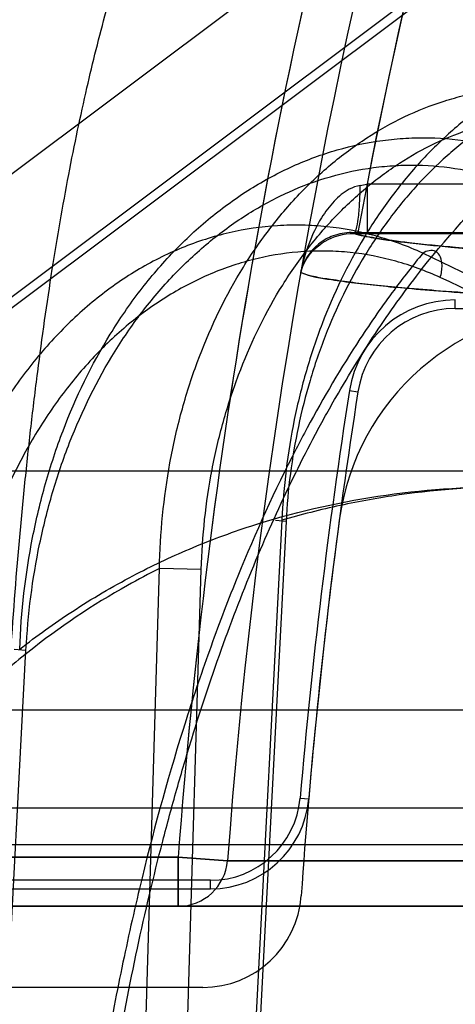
# Model space of a CAD drawing. Header units: millimetres. Extents: x 0 to 297, y 0 to 210.
# Tile 424 of 455: x 242.1474 to 242.1828, y 160.6193 to 160.6993. Entities that reach past the tile are written whole.
import ezdxf

# ---------------------------------------------------------------- set-up
doc = ezdxf.new("R2010")
doc.units = ezdxf.units.MM
doc.header["$LTSCALE"] = 16.335
doc.layers.get('0').update_dxf_attribs({"linetype": 'CONTINUOUS'})
for name, color, linetype in [('AXES_REF', 7, 'CONTINUOUS'), ('INTFCLR_1', 7, 'CONTINUOUS'), ('INTFCLR_144815', 7, 'CONTINUOUS'), ('INTFCLR_72935', 7, 'CONTINUOUS')]:
    doc.layers.add(name, color=color, linetype=linetype)

msp = doc.modelspace()

# ---------------------------------------------------------------- linework, layer by layer
at = {"color": 7, "linetype": 'Continuous'}
for radius in [7.756662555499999, 7.756, 7.706331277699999]:
    msp.add_circle((241.4302422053, 154.539298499), radius, dxfattribs=at)
msp.add_arc((241.4302422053, 154.539298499), 7.68, 278.2771290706, 261.7228709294, dxfattribs=at)
at = {"layer": 'AXES_REF', "color": 9, "linetype": 'Continuous'}
msp.add_arc((241.4302422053, 154.539298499), 7.075609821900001, 94.4118118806, 85.5881881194, dxfattribs=at)
at = {"layer": 'INTFCLR_1', "color": 6, "linetype": 'Continuous'}
for p, q in [((242.1928875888, 160.7213515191), (242.0778977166, 160.6351091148)), ((242.1623000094, 160.6207091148), (242.0826977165, 160.6207091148))]:
    msp.add_line(p, q, dxfattribs=at)
at = {"layer": 'INTFCLR_1', "color": 9, "linetype": 'Continuous'}
for p, q in [((242.1756245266, 160.6859562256), (242.1756245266, 160.6819568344)), ((242.200087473, 160.6859562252), (242.1756245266, 160.6859562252)), ((242.1745491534, 160.6819580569), (242.200087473, 160.6819568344)), ((242.1603003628, 160.631298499), (242.0504658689, 160.631298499)), ((242.1603003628, 160.631298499), (242.1603003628, 160.627298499)), ((242.1642860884, 160.6310033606), (242.1603003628, 160.631298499)), ((242.2190143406, 160.6310033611), (242.1642860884, 160.6310033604)), ((242.0371325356, 160.627298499), (242.2145157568, 160.6272984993))]:
    msp.add_line(p, q, dxfattribs=at)
at = {"layer": 'INTFCLR_1', "color": 7, "linetype": 'Continuous'}
msp.add_line((242.1702421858, 160.6787847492), (242.1704201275, 160.6793051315), dxfattribs=at)
at = {"layer": 'INTFCLR_1', "color": 9, "linetype": 'Continuous'}
for centre, radius, start, end in [((242.646465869, 160.5952984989), 0.4834862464, 136.3898582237, 175.7650415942), ((242.6464658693, 160.5952984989), 0.4874965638, 164.4387731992, 175.7650421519), ((242.1549975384, 160.8010214), 0.1168993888, 279.8859946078, 280.1630965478), ((242.1602989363, 160.6312963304), 0.0039978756, 270.0204436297, 355.797545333)]:
    msp.add_arc(centre, radius, start, end, dxfattribs=at)
at = {"layer": 'INTFCLR_1', "color": 6, "linetype": 'Continuous'}
for centre, radius, start, end in [((242.6464658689, 160.595298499), 0.4794897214, 137.2913519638, 169.1014109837), ((242.193009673, 160.6560404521), 0.0198108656, 90.0025200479, 172.3711763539), ((242.6464658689, 160.595298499), 0.4773172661, 172.3704883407, 176.0524738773), ((242.1623000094, 160.6287091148), 0.008, 270.0000009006, 356.0524736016)]:
    msp.add_arc(centre, radius, start, end, dxfattribs=at)
at = {"layer": 'INTFCLR_1', "color": 9, "linetype": 'Continuous'}
for points, knots in [([(242.1750677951, 160.6858578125), (242.1747593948, 160.6858040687), (242.1739652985, 160.6854983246), (242.172878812, 160.6845802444), (242.1712867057, 160.6824251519), (242.170548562, 160.6803378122), (242.1702421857, 160.6787847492)], [0, 0, 0, 0, 0.1049875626, 0.2797084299, 0.4691080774, 1, 1, 1, 1]), ([(242.1745491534, 160.6819580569), (242.1746636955, 160.6819733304), (242.1748014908, 160.6824877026), (242.1749423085, 160.6832210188), (242.1750392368, 160.6844792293), (242.1750651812, 160.6853807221), (242.1750677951, 160.6858578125)], [0, 0, 0, 0, 0.08716609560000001, 0.3097071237, 0.6401160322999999, 1, 1, 1, 1]), ([(242.200087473, 160.6797059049), (242.1978385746, 160.6798186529), (242.1936673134, 160.6800421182), (242.1879059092, 160.6804064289), (242.183137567, 160.6807738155), (242.1793692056, 160.6811368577), (242.1766141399, 160.6815018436), (242.1751146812, 160.6817812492), (242.1745491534, 160.6819580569)], [0, 0, 0, 0, 0.2632404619, 0.488345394, 0.6748526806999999, 0.8223794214, 0.9307304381, 1, 1, 1, 1]), ([(242.1702421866, 160.6787847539), (242.171023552, 160.6784375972), (242.1725199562, 160.6782362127), (242.1746534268, 160.6779233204), (242.1767103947, 160.6777033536), (242.1791049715, 160.6774761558), (242.1820528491, 160.6772372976), (242.1858378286, 160.6769699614), (242.1906993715, 160.6766721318), (242.194328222, 160.6764789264), (242.1963669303, 160.6763767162)], [0, 0, 0, 0, 0.0976424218, 0.1690009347, 0.2472990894, 0.3335584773, 0.4437851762, 0.5850020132, 0.7668876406, 1, 1, 1, 1])]:
    msp.add_open_spline(points, degree=3, knots=knots, dxfattribs=at)
at = {"layer": 'INTFCLR_1', "color": 7, "linetype": 'Continuous'}
msp.add_open_spline([(242.1702421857, 160.6787847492), (242.1703464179, 160.6791808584), (242.1707998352, 160.6801933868), (242.17222618, 160.6815410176), (242.1737417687, 160.681962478), (242.1745491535, 160.6819580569)], degree=3, knots=[0, 0, 0, 0, 0.2159486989, 0.5743186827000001, 1, 1, 1, 1], dxfattribs=at)
at = {"layer": 'INTFCLR_144815', "color": 9, "linetype": 'Continuous'}
for p, q in [((243.2496583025, 160.6626480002), (242.1176217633, 160.6626480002)), ((242.1687173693, 160.6586525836), (242.1645980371, 160.5792985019)), ((242.1690511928, 160.6585688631), (242.1649397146, 160.5792985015)), ((242.1690511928, 160.6585688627), (242.168204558, 160.6586495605)), ((242.1565171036, 160.5792985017), (242.1587698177, 160.6547378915)), ((242.1621616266, 160.6546541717), (242.1587698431, 160.6547379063)), ((242.159908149, 160.5792985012), (242.1621616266, 160.6546541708)), ((242.1443048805, 160.5792985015), (242.1479389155, 160.6480984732)), ((242.1469731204, 160.648174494), (242.1479389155, 160.6480984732)), ((242.3625028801, 160.643228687), (241.9476693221, 160.6432286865)), ((241.9556690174, 160.6352984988), (242.4105382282, 160.6352984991)), ((242.1459377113, 160.6323227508), (242.1903430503, 160.6323227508))]:
    msp.add_line(p, q, dxfattribs=at)
at = {"layer": 'INTFCLR_144815', "color": 7, "linetype": 'Continuous'}
msp.add_open_spline([(242.2087760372, 160.671812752), (242.2072578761, 160.6828142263), (242.2042692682, 160.7045011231), (242.1998796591, 160.7364475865), (242.1956683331, 160.7671909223), (242.1915953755, 160.7970204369), (242.1876213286, 160.8262273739), (242.1837280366, 160.8549518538), (242.1799760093, 160.8827526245), (242.1764072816, 160.9093190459), (242.1730048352, 160.9347771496), (242.1697374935, 160.959364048), (242.1666029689, 160.9831053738), (242.1636625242, 161.0055420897), (242.1609649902, 161.0262958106), (242.1585723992, 161.0448708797), (242.1564558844, 161.0614623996), (242.1546191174, 161.0760089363), (242.1529996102, 161.0889758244), (242.1515767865, 161.100498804), (242.150321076, 161.11079401), (242.1492287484, 161.1198663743), (242.1482569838, 161.1280436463), (242.1473930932, 161.1354156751), (242.1466190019, 161.1421237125), (242.145954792, 161.1479694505), (242.1453563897, 161.1533201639), (242.144814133, 161.1582541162), (242.1443272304, 161.1627702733), (242.1439039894, 161.1667734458), (242.1435227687, 161.1704535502), (242.143178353, 161.1738543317), (242.1428733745, 161.1769405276), (242.1426035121, 161.1797409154), (242.1423624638, 161.1823114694), (242.1421470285, 161.1846798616), (242.1419540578, 161.1868698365), (242.141782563, 161.18888592), (242.1416303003, 161.1907490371), (242.141502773, 161.1923761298), (242.1413928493, 161.1938410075), (242.1412926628, 161.1952409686), (242.141201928, 161.1965835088), (242.1411230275, 161.1978324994), (242.1410426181, 161.1992029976), (242.1409682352, 161.2006214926), (242.1408975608, 161.2022636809), (242.1408479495, 161.2037721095), (242.1408300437, 161.2052764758), (242.1408194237, 161.2066513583), (242.1409588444, 161.208076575), (242.1407706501, 161.2101330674), (242.141534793, 161.2100770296)], degree=3, knots=[0, 0, 0, 0, 0.06138756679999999, 0.121008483, 0.1782451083, 0.2329100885, 0.2874227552, 0.3411757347, 0.393138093, 0.4424863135, 0.4893421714, 0.5351104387, 0.5795865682, 0.6217125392, 0.6601911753, 0.6952689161, 0.7252355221, 0.7526449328, 0.7763141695, 0.7974675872, 0.816822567, 0.8336432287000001, 0.8479777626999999, 0.8623409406, 0.8746713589, 0.8853028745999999, 0.8948614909, 0.9044321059, 0.9127397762, 0.9199694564, 0.9266831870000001, 0.9331906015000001, 0.9388636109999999, 0.9438253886, 0.9487415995, 0.9531348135, 0.9569708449, 0.9608937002, 0.9643190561, 0.9673036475, 0.9699151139, 0.9724390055, 0.9750617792, 0.9773530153, 0.9793565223, 0.9826506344, 0.9852026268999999, 0.9884485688, 0.9909663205, 0.99360072, 0.9957648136, 1, 1, 1, 1], dxfattribs=at)
at = {"layer": 'INTFCLR_144815', "color": 9, "linetype": 'Continuous'}
for points, knots in [([(242.169391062, 160.723298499), (242.1663174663, 160.723298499), (242.1599239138, 160.7225904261), (242.1504877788, 160.719315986), (242.1414244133, 160.7136807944), (242.133314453, 160.7058443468), (242.126641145, 160.6962241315), (242.1217203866, 160.685418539), (242.1186613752, 160.6741013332), (242.1177818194, 160.6664184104), (242.1176217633, 160.6626480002)], [0, 0, 0, 0, 0.1050837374, 0.21787631, 0.3387406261, 0.4670384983, 0.6007623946, 0.736684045, 0.8709766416, 1, 1, 1, 1]), ([(242.1459377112, 160.6323227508), (242.1460446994, 160.6357075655), (242.1463280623, 160.6423576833), (242.1469670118, 160.652150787), (242.1476704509, 160.6600835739), (242.1483333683, 160.6662280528), (242.1490351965, 160.6720160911), (242.1500030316, 160.6788447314), (242.1511309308, 160.6853864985), (242.1521089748, 160.6902890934), (242.153080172, 160.6947257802), (242.1543440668, 160.6997909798), (242.1559899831, 160.7052829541), (242.1577148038, 160.710042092), (242.1592682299, 160.7135320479), (242.1605610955, 160.7159480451), (242.1617692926, 160.7179334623), (242.1632868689, 160.7199879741), (242.1652443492, 160.7218587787), (242.167274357, 160.7230239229), (242.1687123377, 160.723298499), (242.169391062, 160.723298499)], [0, 0, 0, 0, 0.1042635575, 0.2049087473, 0.3021266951, 0.3494296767, 0.3951775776, 0.4816294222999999, 0.5617414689, 0.5995186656, 0.6355363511, 0.7015662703, 0.7601961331, 0.8119752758, 0.8573235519, 0.8776594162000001, 0.8962984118, 0.9288575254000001, 0.9560174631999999, 0.97910347, 1, 1, 1, 1]), ([(242.2038663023, 160.6969956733), (242.2017511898, 160.6973379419), (242.1984765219, 160.697421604), (242.1947538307, 160.6967533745), (242.1926514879, 160.6961591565), (242.1894937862, 160.6950399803), (242.1864876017, 160.693391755), (242.1837482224, 160.6913356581), (242.1819297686, 160.6898044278), (242.1797829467, 160.6876723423), (242.1778431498, 160.685301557), (242.1764033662, 160.6832570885), (242.1743273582, 160.6799882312), (242.1726208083, 160.6764414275), (242.1712876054, 160.6727280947), (242.1704807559, 160.6701451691), (242.1693372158, 160.6654959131), (242.1688387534, 160.661396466), (242.1687173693, 160.6586525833)], [0, 0, 0, 0, 0.1098685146, 0.1653265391, 0.1935295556, 0.2218009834, 0.3370645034, 0.3670847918, 0.397439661, 0.4588941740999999, 0.5219269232, 0.5542432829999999, 0.5870709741, 0.7204576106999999, 0.7546908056, 0.7893863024, 0.8591629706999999, 1, 1, 1, 1]), ([(242.2023561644, 160.6946835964), (242.2003657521, 160.6950053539), (242.1972831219, 160.695082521), (242.1937782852, 160.6944530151), (242.1917972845, 160.6938930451), (242.1888189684, 160.6928389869), (242.1859827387, 160.6912862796), (242.1833947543, 160.6893513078), (242.1816755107, 160.6879094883), (242.1796444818, 160.6859017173), (242.1778061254, 160.6836698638), (242.1764403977, 160.6817446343), (242.1744691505, 160.6786664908), (242.1728419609, 160.6753270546), (242.1715648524, 160.6718291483), (242.170789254, 160.6693965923), (242.169683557, 160.6650180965), (242.1691856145, 160.6611554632), (242.1690511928, 160.6585688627)], [0, 0, 0, 0, 0.1096189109, 0.1650089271, 0.1931906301, 0.2214485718, 0.3367240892, 0.3667609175, 0.3971372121, 0.4586431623, 0.5217283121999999, 0.5540726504, 0.5869294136, 0.7204219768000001, 0.7546742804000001, 0.7893855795, 0.8591827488, 1, 1, 1, 1]), ([(242.1587698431, 160.6547379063), (242.1588268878, 160.6576111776), (242.1592471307, 160.6619065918), (242.16034737, 160.666786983), (242.1611442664, 160.6694955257), (242.162475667, 160.6733787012), (242.1642184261, 160.6770811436), (242.1663748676, 160.6804721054), (242.1678762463, 160.6825831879), (242.1699106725, 160.6850136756), (242.1721743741, 160.6871674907), (242.1740960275, 160.6886897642), (242.1770009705, 160.6907119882), (242.1802053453, 160.6922580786), (242.1835488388, 160.6931913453), (242.1857832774, 160.6936461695), (242.189752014, 160.6940192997), (242.1931883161, 160.6935852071), (242.1953792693, 160.6929926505)], [0, 0, 0, 0, 0.1415064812, 0.2113104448, 0.2461202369, 0.280468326, 0.4134509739, 0.4460433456, 0.4782975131, 0.5409537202, 0.6017877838, 0.6317837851, 0.6615815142, 0.7760743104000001, 0.8042398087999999, 0.8324475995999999, 0.8882424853, 1, 1, 1, 1]), ([(242.1517977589, 160.5855788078), (242.1520097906, 160.5889251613), (242.152414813, 160.5939221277), (242.1531302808, 160.6005274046), (242.1539437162, 160.6069461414), (242.1551482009, 160.6147415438), (242.1569037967, 160.6238082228), (242.1586266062, 160.6311193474), (242.1599717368, 160.636092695), (242.1607709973, 160.6388597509), (242.1619688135, 160.6428340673), (242.1638673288, 160.6485373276), (242.1666803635, 160.6557516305), (242.1692427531, 160.6613867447), (242.171149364, 160.6651147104), (242.1722528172, 160.6671499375), (242.1738794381, 160.6700364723), (242.1763901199, 160.6740965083), (242.1810339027, 160.6805141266), (242.185533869, 160.6854260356), (242.189668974, 160.6889709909), (242.1921935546, 160.6909325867), (242.1941242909, 160.6922313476), (242.1953792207, 160.6929926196)], [0, 0, 0, 0, 0.0839822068, 0.1255314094, 0.166399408, 0.2460266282, 0.3230456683, 0.3976498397, 0.43409919, 0.4520761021, 0.4697861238, 0.5380636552, 0.6025619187, 0.6636457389, 0.6930137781, 0.7074212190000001, 0.7216279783, 0.7760004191, 0.8268564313, 0.9199491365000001, 0.9418203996, 0.9632373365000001, 1, 1, 1, 1]), ([(242.1621616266, 160.6546541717), (242.1622432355, 160.6573706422), (242.1626779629, 160.6614285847), (242.1637537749, 160.6660361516), (242.1645257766, 160.6685927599), (242.16580834, 160.6722579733), (242.1674756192, 160.6757505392), (242.1695274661, 160.6789501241), (242.1709540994, 160.6809413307), (242.1728842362, 160.6832330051), (242.1750273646, 160.6852647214), (242.1768449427, 160.6867005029), (242.1795888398, 160.6886057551), (242.1826111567, 160.6900647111), (242.1857637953, 160.690945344), (242.1878675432, 160.6913745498), (242.1915997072, 160.6917271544), (242.1948309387, 160.6913191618), (242.1968894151, 160.6907606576)], [0, 0, 0, 0, 0.1417199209, 0.211646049, 0.2465180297, 0.2809284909, 0.4141483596, 0.4467938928, 0.4790964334, 0.5418307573, 0.6027188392, 0.6327299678, 0.6625316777, 0.7769212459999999, 0.8050295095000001, 0.8331654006, 0.8887756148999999, 1, 1, 1, 1]), ([(242.1474278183, 160.6481821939), (242.1475446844, 160.6512228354), (242.1480609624, 160.655768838), (242.1492938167, 160.6609339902), (242.1501772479, 160.6638150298), (242.1516538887, 160.6679747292), (242.1538832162, 160.672588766), (242.1571301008, 160.677323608), (242.1598510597, 160.6805041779), (242.1628476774, 160.6832850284), (242.1655654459, 160.6852483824), (242.1678474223, 160.6865750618), (242.1701633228, 160.6877157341), (242.1731573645, 160.6888235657), (242.176266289, 160.6894792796), (242.1787763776, 160.6897150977), (242.1812838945, 160.6897600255), (242.1844230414, 160.6894545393), (242.1868711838, 160.6888319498), (242.1880732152, 160.6884303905)], [0, 0, 0, 0, 0.1377789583, 0.206061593, 0.2402336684, 0.2741707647, 0.4059257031, 0.4705534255, 0.5337519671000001, 0.5950390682, 0.6552457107, 0.6851158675, 0.7144741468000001, 0.7720589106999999, 0.8291580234, 0.8577649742, 0.886116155, 0.9426164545, 1, 1, 1, 1]), ([(242.1479389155, 160.6480984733), (242.1480926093, 160.6509922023), (242.148638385, 160.6553132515), (242.1498628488, 160.6602184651), (242.1507287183, 160.6629524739), (242.152167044, 160.6668969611), (242.1543147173, 160.6712693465), (242.1574200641, 160.6757562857), (242.1600139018, 160.678767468), (242.1628610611, 160.6814010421), (242.1654387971, 160.6832606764), (242.1676005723, 160.6845169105), (242.1697905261, 160.6855974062), (242.1726182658, 160.6866474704), (242.175552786, 160.6872694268), (242.1779193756, 160.6874953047), (242.1802800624, 160.6875401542), (242.1832328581, 160.6872564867), (242.1855339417, 160.6866683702), (242.1866627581, 160.6862896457)], [0, 0, 0, 0, 0.1383967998, 0.2069534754, 0.2412534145, 0.2753102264, 0.4074740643, 0.4722508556, 0.535550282, 0.5968850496, 0.6570763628, 0.6869117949, 0.7162142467, 0.7736285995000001, 0.8304669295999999, 0.8589069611, 0.8870712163, 0.9431353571, 1, 1, 1, 1]), ([(242.1801579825, 160.6803531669), (242.1789135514, 160.6809178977), (242.1763623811, 160.6818506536), (242.1730339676, 160.6824866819), (242.1703630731, 160.6826552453), (242.1677003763, 160.6826009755), (242.1650554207, 160.6822102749), (242.1624812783, 160.6814985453), (242.159933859, 160.6805703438), (242.156860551, 160.6790141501), (242.1540215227, 160.6770042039), (242.1518925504, 160.6751477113), (242.149843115, 160.6731049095), (242.1474892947, 160.6702696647), (242.1454522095, 160.6671493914), (242.144003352, 160.6644902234), (242.1426686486, 160.6617152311), (242.1415299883, 160.6588272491), (242.1405818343, 160.6558482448), (242.1397520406, 160.652787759), (242.1386302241, 160.6473066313), (242.138222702, 160.6425046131), (242.138171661, 160.63930069)], [0, 0, 0, 0, 0.0586437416, 0.1160164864, 0.1447325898, 0.1733635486, 0.2301965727, 0.2588413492, 0.2878771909, 0.3464292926, 0.4060466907, 0.4366382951, 0.4675710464, 0.5301402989, 0.5943666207, 0.6271439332, 0.6600424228, 0.7264619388, 0.7601297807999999, 0.7941690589, 0.8624929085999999, 1, 1, 1, 1]), ([(242.1815684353, 160.6783739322), (242.1804028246, 160.6789085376), (242.1780106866, 160.6797937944), (242.1748842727, 160.680391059), (242.1723733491, 160.6805485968), (242.1698656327, 160.6804938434), (242.1673724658, 160.6801218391), (242.1649440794, 160.6794453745), (242.1625365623, 160.6785611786), (242.1596268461, 160.6770828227), (242.1569362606, 160.6751736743), (242.1549145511, 160.673410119), (242.1529628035, 160.6714689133), (242.1507163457, 160.6687730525), (242.1487656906, 160.6658060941), (242.1473709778, 160.6632767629), (242.1460810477, 160.6606344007), (242.1449747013, 160.6578828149), (242.1440438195, 160.6550432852), (242.143222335, 160.6521226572), (242.1420899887, 160.6468832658), (242.1416384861, 160.642288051), (242.141537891, 160.6392169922)], [0, 0, 0, 0, 0.0579009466, 0.1146057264, 0.1430197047, 0.1713738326, 0.227751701, 0.2562155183, 0.2850979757, 0.3434409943, 0.402966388, 0.4335510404, 0.4645021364, 0.5271784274, 0.5915970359, 0.6245004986, 0.6575469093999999, 0.7243162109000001, 0.7581835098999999, 0.7924420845, 0.8612617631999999, 1, 1, 1, 1]), ([(242.180157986, 160.6803531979), (242.1793537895, 160.6793759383), (242.1780842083, 160.6777471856), (242.1764044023, 160.675407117), (242.1739343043, 160.6717476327), (242.1717658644, 160.6680694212), (242.1683970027, 160.6616735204), (242.1661471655, 160.656714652), (242.1640145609, 160.6513040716), (242.1625748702, 160.6474219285), (242.1601537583, 160.6402427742), (242.1577820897, 160.6316630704), (242.1560261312, 160.6238669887), (242.1550868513, 160.619195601), (242.153744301, 160.6119418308), (242.1521049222, 160.6007516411), (242.1511967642, 160.5906990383), (242.1508729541, 160.5855788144)], [0, 0, 0, 0, 0.037731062, 0.0615327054, 0.0858667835, 0.1693452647, 0.1886175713, 0.301387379, 0.3313841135, 0.3620034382, 0.4248151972, 0.5572078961, 0.6271273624, 0.6630327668, 0.6992546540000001, 0.8470480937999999, 1, 1, 1, 1]), ([(242.1815684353, 160.6783739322), (242.1816159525, 160.6785368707), (242.1816898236, 160.6788745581), (242.1817566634, 160.67959825), (242.1814176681, 160.6807604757), (242.1804529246, 160.6805400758), (242.1801579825, 160.6803531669)], [0, 0, 0, 0, 0.1544781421, 0.3102598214, 0.6821904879, 1, 1, 1, 1]), ([(242.2245913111, 160.6499456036), (242.2183900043, 160.6560798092), (242.2043336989, 160.6675195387), (242.1885703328, 160.6764119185), (242.1801579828, 160.680353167)], [0, 0, 0, 0, 0.4842558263, 1, 1, 1, 1]), ([(242.2249669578, 160.649566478), (242.2190339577, 160.6551931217), (242.2052923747, 160.6660509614), (242.1899705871, 160.6745179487), (242.1815684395, 160.6783739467)], [0, 0, 0, 0, 0.4693497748, 1, 1, 1, 1]), ([(242.1474278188, 160.6481821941), (242.1488094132, 160.6492656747), (242.1517838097, 160.6514015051), (242.1563976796, 160.6541194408), (242.160452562, 160.6560418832), (242.1636772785, 160.6573255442), (242.1686907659, 160.6590728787), (242.1765120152, 160.6608909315), (242.1836249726, 160.661391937), (242.18719711, 160.6613919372)], [0, 0, 0, 0, 0.1234078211, 0.2570125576, 0.3758298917, 0.4384281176, 0.5008929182, 0.748925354, 1, 1, 1, 1]), ([(242.1882379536, 160.6613919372), (242.1848980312, 160.6613919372), (242.1799197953, 160.6610640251), (242.1734261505, 160.6599176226), (242.1702728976, 160.65911379), (242.1687173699, 160.6586525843)], [0, 0, 0, 0, 0.5068140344, 0.7538009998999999, 1, 1, 1, 1]), ([(242.1587700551, 160.654738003), (242.1578968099, 160.6543023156), (242.1541587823, 160.6523230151), (242.1492327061, 160.6490060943), (242.1441817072, 160.6446526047), (242.1414657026, 160.6419116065), (242.1397116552, 160.6399635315), (242.1385408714, 160.6386118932), (242.1365313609, 160.6361530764), (242.1338149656, 160.6324184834), (242.1308155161, 160.6276045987), (242.1287781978, 160.6237704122), (242.1274973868, 160.6211024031), (242.1266505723, 160.6192613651), (242.12523042, 160.6159633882), (242.1234063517, 160.6111005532), (242.1215450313, 160.6050499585), (242.1202689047, 160.5998376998), (242.1194108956, 160.5955496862), (242.118660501, 160.5911508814), (242.1182367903, 160.5878139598), (242.1180166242, 160.5855788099)], [0, 0, 0, 0, 0.0349656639, 0.1515158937, 0.2116583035, 0.2737159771, 0.2895989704, 0.3055789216, 0.337781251, 0.4033508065, 0.4708757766, 0.5408433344, 0.5587814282, 0.5769111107, 0.613445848, 0.6874148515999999, 0.7628661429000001, 0.8401335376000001, 0.8795657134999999, 0.9195289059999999, 1, 1, 1, 1])]:
    msp.add_open_spline(points, degree=3, knots=knots, dxfattribs=at)
at = {"layer": 'INTFCLR_72935', "color": 6, "linetype": 'Continuous'}
for p, q in [((242.2054851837, 160.720816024), (242.1018648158, 160.6431093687)), ((242.1022847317, 160.6425494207), (242.2060938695, 160.7203976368)), ((242.1743478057, 160.6820260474), (242.2000874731, 160.6820254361)), ((242.1827905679, 160.6758513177), (242.200087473, 160.6758513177)), ((242.1629185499, 160.6294090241), (242.1066644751, 160.6294090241)), ((242.1066644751, 160.6287091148), (242.16291855, 160.6287091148))]:
    msp.add_line(p, q, dxfattribs=at)
at = {"layer": 'INTFCLR_72935', "color": 9, "linetype": 'Continuous'}
for p, q in [((242.1827905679, 160.6758513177), (242.1827905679, 160.676551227)), ((242.1741952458, 160.6691962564), (242.1748867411, 160.6690880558)), ((242.1701920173, 160.6360862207), (242.1708893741, 160.6360264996)), ((242.0504283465, 160.631298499), (242.1603003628, 160.631298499)), ((242.1603003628, 160.627298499), (242.1603003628, 160.631298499)), ((242.1603003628, 160.631298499), (242.1642860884, 160.6310033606)), ((242.1642860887, 160.6310033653), (242.2190143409, 160.6310033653)), ((242.16291855, 160.6287091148), (242.16291855, 160.6294090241)), ((242.2145157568, 160.6272984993), (242.0370939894, 160.627298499))]:
    msp.add_line(p, q, dxfattribs=at)
for centre, radius, start, end in [((242.646465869, 160.5952984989), 0.4834862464, 136.3898582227, 175.7650415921), ((242.6464658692, 160.5952984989), 0.4874965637, 164.4360553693, 175.7650421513), ((242.1602986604, 160.6312965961), 0.003998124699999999, 270.024396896, 355.794038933)]:
    msp.add_arc(centre, radius, start, end, dxfattribs=at)
at = {"layer": 'INTFCLR_72935', "color": 6, "linetype": 'Continuous'}
for centre, radius, start, end in [((242.6464658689, 160.595298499), 0.4794897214, 136.8471002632, 169.5793628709), ((242.1827905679, 160.6678513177), 0.008699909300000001, 89.9999998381, 171.1068509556), ((242.1827905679, 160.6678513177), 0.008, 90.0000006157, 171.1068421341), ((242.6464658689, 160.595298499), 0.4780171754, 171.1068503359, 175.1051770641), ((242.6464658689, 160.595298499), 0.4773172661, 171.1068501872, 175.1051772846), ((242.16291855, 160.6367091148), 0.007300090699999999, 269.9999991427, 355.1051781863), ((242.16291855, 160.6367091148), 0.008, 269.9999993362, 355.1051649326)]:
    msp.add_arc(centre, radius, start, end, dxfattribs=at)
msp.add_open_spline([(242.1743478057, 160.6820260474), (242.1738533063, 160.6820271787), (242.1728923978, 160.6818527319), (242.1712497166, 160.6809376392), (242.1704366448, 160.6796725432), (242.1702421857, 160.6787847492)], degree=3, knots=[0, 0, 0, 0, 0.2658057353, 0.5114764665, 1, 1, 1, 1], dxfattribs=at)
at = {"layer": 'INTFCLR_72935', "color": 9, "linetype": 'Continuous'}
for points, knots in [([(242.1743478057, 160.6820260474), (242.1748685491, 160.6818349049), (242.1763138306, 160.6815517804), (242.1790102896, 160.6811751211), (242.1827846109, 160.6808041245), (242.1876173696, 160.6804256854), (242.193503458, 160.6800511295), (242.1977774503, 160.6798217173), (242.200087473, 160.6797059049)], [0, 0, 0, 0, 0.0643186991, 0.1696597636, 0.3161923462, 0.5037165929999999, 0.7318187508, 1, 1, 1, 1]), ([(242.1963669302, 160.6763767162), (242.1942806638, 160.6764813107), (242.1905908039, 160.676678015), (242.185666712, 160.6769810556), (242.1818717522, 160.6772509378), (242.1789318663, 160.6774912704), (242.1765545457, 160.6777192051), (242.17453114, 160.6779385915), (242.1724502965, 160.6782469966), (242.171001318, 160.6784474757), (242.1702421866, 160.6787847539)], [0, 0, 0, 0, 0.2385485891, 0.4219732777, 0.5633764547, 0.6730316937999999, 0.7587779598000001, 0.8362029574, 0.9051367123, 1, 1, 1, 1])]:
    msp.add_open_spline(points, degree=3, knots=knots, dxfattribs=at)

doc.saveas('drawing.dxf')
